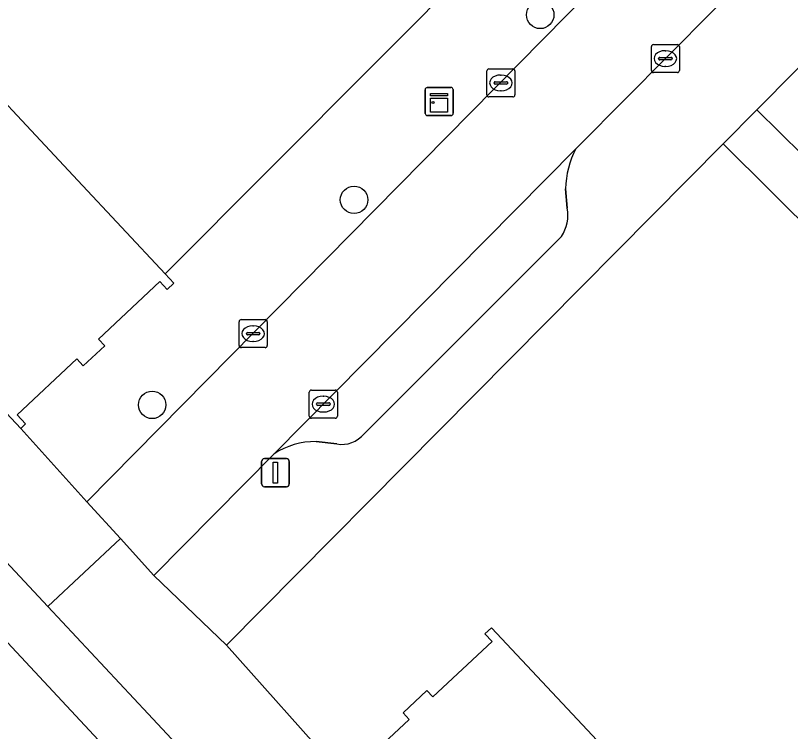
# Model space of a CAD drawing. Extents: x 163147 to 163550, y 380933 to 381639.
# Drawn here: x 163305.41 to 163333.03, y 381066.15 to 381091.67 of the extents above; entities that cross this region are included whole.
import ezdxf

# ---------------------------------------------------------------- set-up
doc = ezdxf.new("R2010")
doc.units = 0
for name, color, linetype in [('IMGEO_Boom', 7, 'Continuous'), ('IMGEO_Erf', 7, 'Continuous'), ('IMGEO_Fietspad_gesloten', 7, 'Continuous'), ('IMGEO_Kast', 7, 'Continuous'), ('IMGEO_Kolk', 7, 'Continuous'), ('IMGEO_Lichtmast', 7, 'Continuous'), ('IMGEO_Muur', 7, 'Continuous'), ('IMGEO_Pand', 7, 'Continuous'), ('IMGEO_Parkeervlak_open', 7, 'Continuous'), ('IMGEO_Rijbaan_lokaal_open', 7, 'Continuous'), ('IMGEO_Voetpad_open', 7, 'Continuous')]:
    doc.layers.add(name, color=color, linetype=linetype)

msp = doc.modelspace()

# ---------------------------------------------------------------- linework, layer by layer
at = {"layer": 'IMGEO_Boom'}
for centre in [(163324.112, 381091.687), (163317.474, 381085.095), (163310.28, 381077.787)]:
    msp.add_circle(centre, 0.489, dxfattribs=at)
at = {"layer": 'IMGEO_Erf'}
for points in [[(163302.803, 381090.943), (163307.632, 381085.78), (163310.741, 381082.456), (163325.705, 381097.476), (163323.02, 381100.348), (163320.333, 381103.221), (163317.646, 381106.095), (163314.96, 381108.969), (163312.273, 381111.842), (163309.586, 381114.716), (163306.9, 381117.59), (163304.213, 381120.464)], [(163348.313, 381104.939), (163331.837, 381088.308), (163333.467, 381086.693)], [(163335.792, 381081.975), (163330.63, 381087.089), (163312.93, 381069.222), (163316.93, 381064.735), (163317.192, 381064.98), (163317.442, 381064.712), (163319.44, 381066.581), (163319.224, 381066.812), (163320.074, 381067.606), (163320.286, 381067.379), (163322.396, 381069.351), (163322.138, 381069.627), (163322.376, 381069.849), (163325.791, 381066.197), (163330.871, 381060.763), (163338.872, 381052.207)]]:
    msp.add_lwpolyline(points, dxfattribs=at)
at = {"layer": 'IMGEO_Fietspad_gesloten'}
for points in [[(163431.634, 380936.983), (163426.381, 380942.59), (163389.734, 380981.756), (163386.168, 380985.564), (163372.648, 381000), (163319.829, 381056.397), (163310.14, 381066.773), (163306.558, 381070.608), (163278.278, 381100.892), (163188.415, 381197.241)], [(163300.254, 381074.541), (163308.689, 381065.5), (163311.897, 381062.058), (163312.543, 381061.369), (163314.772, 381058.98), (163315.706, 381057.986), (163318.395, 381055.109), (163325.365, 381047.696), (163326.013, 381046.997), (163337.548, 381034.692), (163338.375, 381033.79), (163343.87, 381027.948), (163344.515, 381027.25), (163348.067, 381023.459), (163348.514, 381022.981), (163356.522, 381014.433), (163357.127, 381013.723), (163365.262, 381005.053), (163366.186, 381004.068), (163370.003, 381000), (163371.64, 380998.255), (163372.278, 380997.54), (163377.885, 380991.559)]]:
    msp.add_lwpolyline(points, dxfattribs=at)
at = {"layer": 'IMGEO_Kast'}
for p, q in [((163320.008, 381088.175), (163320.008, 381089.016)), ((163320.008, 381089.016), (163320.008, 381088.175)), ((163320.083, 381089.1), (163320.924, 381089.1)), ((163320.924, 381089.1), (163320.083, 381089.1)), ((163321.008, 381089.025), (163321.008, 381088.184)), ((163321.008, 381088.184), (163321.008, 381089.025)), ((163320.933, 381088.1), (163320.092, 381088.1)), ((163320.092, 381088.1), (163320.933, 381088.1))]:
    msp.add_line(p, q, dxfattribs=at)
for points in [[(163320.203, 381088.89), (163320.803, 381088.89), (163320.803, 381088.805), (163320.203, 381088.805), (163320.203, 381088.89)], [(163320.203, 381088.715), (163320.803, 381088.715), (163320.803, 381088.226), (163320.203, 381088.226), (163320.203, 381088.715)]]:
    msp.add_lwpolyline(points, dxfattribs=at)
msp.add_circle((163320.287, 381088.564), 0.0377, dxfattribs=at)
for centre, start, end in [((163320.086, 381089.022), 92.4484, 184.2845), ((163320.086, 381089.022), 92.4484, 184.2845), ((163320.93, 381089.022), 2.4484, 94.2845), ((163320.93, 381089.022), 2.4484, 94.2845), ((163320.086, 381088.178), 182.4484, 274.2845), ((163320.086, 381088.178), 182.4484, 274.2845), ((163320.93, 381088.178), 272.4484, 4.2845), ((163320.93, 381088.178), 272.4484, 4.2845)]:
    msp.add_arc(centre, 0.0779, start, end, dxfattribs=at)
at = {"layer": 'IMGEO_Kolk'}
for p, q in [((163328.147, 381090.631), (163328.999, 381090.631)), ((163328.072, 381089.705), (163328.072, 381090.557)), ((163328.56, 381090.411), (163328.585, 381090.411)), ((163329.073, 381090.557), (163329.073, 381089.705)), ((163328.331, 381090.125), (163328.331, 381090.137)), ((163328.769, 381090.088), (163328.371, 381090.088)), ((163328.374, 381090.174), (163328.772, 381090.174)), ((163328.815, 381090.137), (163328.815, 381090.125)), ((163328.583, 381089.851), (163328.558, 381089.851)), ((163322.208, 381088.837), (163322.208, 381089.689)), ((163322.283, 381089.763), (163323.135, 381089.763)), ((163322.696, 381089.543), (163322.721, 381089.543)), ((163323.209, 381089.689), (163323.209, 381088.837)), ((163328.999, 381089.631), (163328.147, 381089.631)), ((163322.467, 381089.257), (163322.467, 381089.269)), ((163322.51, 381089.306), (163322.908, 381089.306)), ((163322.951, 381089.269), (163322.951, 381089.257)), ((163322.905, 381089.22), (163322.507, 381089.22)), ((163322.719, 381088.983), (163322.694, 381088.983)), ((163323.135, 381088.763), (163322.283, 381088.763)), ((163313.378, 381079.902), (163313.378, 381080.754)), ((163313.453, 381080.828), (163314.305, 381080.828)), ((163314.379, 381080.754), (163314.379, 381079.902)), ((163313.866, 381080.608), (163313.891, 381080.608)), ((163313.637, 381080.322), (163313.637, 381080.334)), ((163314.075, 381080.285), (163313.677, 381080.285)), ((163313.68, 381080.371), (163314.078, 381080.371)), ((163314.121, 381080.334), (163314.121, 381080.322)), ((163313.889, 381080.048), (163313.864, 381080.048)), ((163314.305, 381079.828), (163313.453, 381079.828)), ((163315.88, 381077.389), (163315.88, 381078.241)), ((163315.955, 381078.315), (163316.807, 381078.315)), ((163316.881, 381078.241), (163316.881, 381077.389)), ((163316.368, 381078.095), (163316.393, 381078.095)), ((163316.139, 381077.809), (163316.139, 381077.821)), ((163316.577, 381077.772), (163316.179, 381077.772)), ((163316.182, 381077.858), (163316.58, 381077.858)), ((163316.623, 381077.821), (163316.623, 381077.809)), ((163316.391, 381077.535), (163316.366, 381077.535)), ((163316.807, 381077.315), (163315.955, 381077.315))]:
    msp.add_line(p, q, dxfattribs=at)
for points in [[(163328.147, 381090.631), (163328.999, 381090.631)], [(163328.072, 381089.705), (163328.072, 381090.557)], [(163329.073, 381090.557), (163329.073, 381089.705)], [(163322.208, 381088.837), (163322.208, 381089.689)], [(163322.283, 381089.763), (163323.135, 381089.763)], [(163323.209, 381089.689), (163323.209, 381088.837)], [(163328.999, 381089.631), (163328.147, 381089.631)], [(163323.135, 381088.763), (163322.283, 381088.763)], [(163313.378, 381079.902), (163313.378, 381080.754)], [(163313.453, 381080.828), (163314.305, 381080.828)], [(163314.379, 381080.754), (163314.379, 381079.902)], [(163314.305, 381079.828), (163313.453, 381079.828)], [(163315.88, 381077.389), (163315.88, 381078.241)], [(163315.955, 381078.315), (163316.807, 381078.315)], [(163316.881, 381078.241), (163316.881, 381077.389)], [(163316.807, 381077.315), (163315.955, 381077.315)]]:
    msp.add_lwpolyline(points, dxfattribs=at)
for centre, radius, start, end in [((163328.149, 381090.555), 0.0765, 91.552, 178.448), ((163328.149, 381090.555), 0.0765, 91.552, 178.448), ((163328.997, 381090.555), 0.0765, 1.552, 88.448), ((163328.997, 381090.555), 0.0765, 1.552, 88.448), ((163328.371, 381090.134), 0.0403, 85.8775, 175.7526), ((163328.368, 381090.124), 0.0366, 178.938, 274.7102), ((163328.772, 381090.131), 0.043, 264.8664, 352.4533), ((163328.776, 381090.136), 0.0386, 1.7309, 96.639), ((163322.285, 381089.687), 0.0765, 91.552, 178.448), ((163322.285, 381089.687), 0.0765, 91.552, 178.448), ((163323.133, 381089.687), 0.0765, 1.552, 88.448), ((163323.133, 381089.687), 0.0765, 1.552, 88.448), ((163328.149, 381089.707), 0.0765, 181.552, 268.448), ((163328.149, 381089.707), 0.0765, 181.552, 268.448), ((163328.997, 381089.707), 0.0765, 271.552, 358.448), ((163328.997, 381089.707), 0.0765, 271.552, 358.448), ((163322.507, 381089.266), 0.0403, 85.8775, 175.7526), ((163322.504, 381089.256), 0.0366, 178.938, 274.7102), ((163322.908, 381089.263), 0.043, 264.8664, 352.4533), ((163322.912, 381089.268), 0.0386, 1.7309, 96.639), ((163322.285, 381088.839), 0.0765, 181.552, 268.448), ((163322.285, 381088.839), 0.0765, 181.552, 268.448), ((163323.133, 381088.839), 0.0765, 271.552, 358.448), ((163323.133, 381088.839), 0.0765, 271.552, 358.448), ((163313.455, 381080.752), 0.0765, 91.552, 178.448), ((163313.455, 381080.752), 0.0765, 91.552, 178.448), ((163314.303, 381080.752), 0.0765, 1.552, 88.448), ((163314.303, 381080.752), 0.0765, 1.552, 88.448), ((163313.677, 381080.331), 0.0403, 85.8775, 175.7526), ((163313.674, 381080.321), 0.0366, 178.938, 274.7102), ((163314.078, 381080.328), 0.043, 264.8664, 352.4533), ((163314.082, 381080.333), 0.0386, 1.7309, 96.639), ((163313.455, 381079.904), 0.0765, 181.552, 268.448), ((163313.455, 381079.904), 0.0765, 181.552, 268.448), ((163314.303, 381079.904), 0.0765, 271.552, 358.448), ((163314.303, 381079.904), 0.0765, 271.552, 358.448), ((163315.957, 381078.239), 0.0765, 91.552, 178.448), ((163315.957, 381078.239), 0.0765, 91.552, 178.448), ((163316.805, 381078.239), 0.0765, 1.552, 88.448), ((163316.805, 381078.239), 0.0765, 1.552, 88.448), ((163316.179, 381077.818), 0.0403, 85.8775, 175.7526), ((163316.176, 381077.808), 0.0366, 178.938, 274.7102), ((163316.58, 381077.815), 0.043, 264.8664, 352.4533), ((163316.584, 381077.82), 0.0386, 1.7309, 96.639), ((163315.957, 381077.391), 0.0765, 181.552, 268.448), ((163315.957, 381077.391), 0.0765, 181.552, 268.448), ((163316.805, 381077.391), 0.0765, 271.552, 358.448), ((163316.805, 381077.391), 0.0765, 271.552, 358.448)]:
    msp.add_arc(centre, radius, start, end, dxfattribs=at)
for centre, major_axis, ratio, start_param, end_param in [((163328.559, 381090.131), (-0.387, 0.002), 0.722429, 4.712389, 7.853982), ((163328.584, 381090.131), (-0.39, 0.002), 0.717154, 1.570796, 4.712389), ((163322.695, 381089.263), (-0.387, 0.002), 0.722429, 4.712389, 7.853982), ((163322.72, 381089.263), (-0.39, 0.002), 0.717154, 1.570796, 4.712389), ((163313.865, 381080.328), (-0.387, 0.002), 0.722429, 4.712389, 7.853982), ((163313.89, 381080.328), (-0.39, 0.002), 0.717154, 1.570796, 4.712389), ((163316.367, 381077.815), (-0.387, 0.002), 0.722429, 4.712389, 7.853982), ((163316.392, 381077.815), (-0.39, 0.002), 0.717154, 1.570796, 4.712389)]:
    msp.add_ellipse(centre, major_axis=major_axis, ratio=ratio, start_param=start_param, end_param=end_param, dxfattribs=at)
at = {"layer": 'IMGEO_Lichtmast'}
for p, q in [((163314.177, 381074.973), (163314.177, 381075.773)), ((163314.177, 381075.773), (163314.177, 381074.973)), ((163314.277, 381075.873), (163315.067, 381075.873)), ((163315.067, 381075.873), (163314.277, 381075.873)), ((163315.167, 381075.773), (163315.167, 381074.973)), ((163315.167, 381074.973), (163315.167, 381075.773)), ((163315.067, 381074.873), (163314.277, 381074.873)), ((163314.277, 381074.873), (163315.067, 381074.873))]:
    msp.add_line(p, q, dxfattribs=at)
msp.add_lwpolyline([(163314.597, 381075.748), (163314.747, 381075.748), (163314.747, 381074.998), (163314.597, 381074.998), (163314.597, 381075.748)], dxfattribs=at)
for centre, start, end in [((163314.277, 381075.773), 90, 180), ((163314.277, 381075.773), 90, 180), ((163315.067, 381075.773), 0, 90), ((163315.067, 381075.773), 360, 90), ((163314.277, 381074.973), 180, 270), ((163314.277, 381074.973), 180, 270), ((163315.067, 381074.973), 270, 0), ((163315.067, 381074.973), 270, 0)]:
    msp.add_arc(centre, 0.1, start, end, dxfattribs=at)
at = {"layer": 'IMGEO_Muur'}
msp.add_lwpolyline([(163310.741, 381082.456), (163325.705, 381097.476)], dxfattribs=at)
at = {"layer": 'IMGEO_Pand'}
for points in [[(163297.319, 381085.815), (163300.089, 381082.853), (163299.198, 381082.019), (163301.286, 381079.786), (163302.167, 381080.61), (163305.592, 381076.949), (163305.767, 381077.113), (163305.465, 381077.436), (163307.591, 381079.425), (163307.821, 381079.179), (163308.588, 381079.896), (163308.363, 381080.136), (163310.55, 381082.181), (163310.809, 381081.904), (163311.048, 381082.128), (163310.741, 381082.456), (163307.632, 381085.78), (163302.803, 381090.943)], [(163330.871, 381060.763), (163325.791, 381066.197), (163322.376, 381069.849), (163322.138, 381069.627), (163322.396, 381069.351), (163320.286, 381067.379), (163320.074, 381067.606), (163319.224, 381066.812), (163319.44, 381066.581), (163317.442, 381064.712), (163317.192, 381064.98), (163316.93, 381064.735), (163320.623, 381060.785), (163319.702, 381059.924), (163321.746, 381057.737), (163322.649, 381058.581), (163325.396, 381055.643)]]:
    msp.add_lwpolyline(points, close=True, dxfattribs=at)
at = {"layer": 'IMGEO_Parkeervlak_open'}
for points in [[(163325.383, 381086.915), (163314.628, 381076.045)], [(163325.069, 381084.805), (163325.016, 381085.491)], [(163317.838, 381076.762), (163324.864, 381083.792)], [(163316.12, 381076.482), (163316.855, 381076.395)]]:
    msp.add_lwpolyline(points, dxfattribs=at)
for centre, radius, start, end in [((163328.089, 381085.458), 3.073, 151.7055, 179.3904), ((163323.766, 381084.541), 1.33, 325.6891, 11.4301), ((163317.031, 381077.424), 1.044, 260.2961, 320.6498), ((163316.102, 381073.777), 2.705, 89.6272, 123.023)]:
    msp.add_arc(centre, radius, start, end, dxfattribs=at)
at = {"layer": 'IMGEO_Rijbaan_lokaal_open'}
msp.add_lwpolyline([(163335.379, 381102.16), (163328.54, 381095.222), (163325.917, 381092.562), (163307.948, 381074.335), (163309.144, 381073.023), (163310.339, 381071.71), (163314.628, 381076.045), (163325.383, 381086.915), (163325.522, 381087.056), (163331.838, 381093.438)], dxfattribs=at)
at = {"layer": 'IMGEO_Voetpad_open'}
for points in [[(163349.385, 381162.891), (163334.439, 381106.274), (163328.748, 381100.437), (163328.567, 381100.252), (163327.566, 381099.224), (163327.46, 381099.116), (163325.705, 381097.476), (163310.741, 381082.456), (163311.048, 381082.128), (163310.809, 381081.904), (163310.55, 381082.181), (163308.363, 381080.136), (163308.588, 381079.896), (163307.821, 381079.179), (163307.591, 381079.425), (163305.465, 381077.436), (163305.767, 381077.113), (163305.592, 381076.949), (163307.948, 381074.335), (163325.917, 381092.562), (163328.54, 381095.222), (163335.379, 381102.16)], [(163314.628, 381076.045), (163310.339, 381071.71), (163312.93, 381069.222), (163330.63, 381087.089), (163331.837, 381088.308), (163348.313, 381104.939)], [(163278.278, 381100.892), (163306.558, 381070.608), (163309.144, 381073.023), (163307.948, 381074.335), (163305.592, 381076.949), (163302.167, 381080.61)], [(163332.57, 381094.178), (163331.838, 381093.438), (163325.522, 381087.056), (163325.383, 381086.915)], [(163292.004, 381077.575), (163292.133, 381077.437), (163297.748, 381071.447), (163299.374, 381069.695), (163305.819, 381062.795), (163306.184, 381063.136), (163308.689, 381065.5), (163300.254, 381074.541), (163296.653, 381078.396), (163295.704, 381077.473), (163285.416, 381088.445)], [(163333.467, 381086.693), (163331.837, 381088.308), (163330.63, 381087.089), (163335.792, 381081.975)], [(163325.016, 381085.491), (163325.069, 381084.805)], [(163324.864, 381083.792), (163317.838, 381076.762)], [(163316.855, 381076.395), (163316.12, 381076.482)], [(163333.43, 381047.117), (163330.229, 381050.54), (163329.318, 381049.688), (163327.264, 381051.885), (163328.142, 381052.706), (163325.396, 381055.643), (163322.649, 381058.581), (163321.746, 381057.737), (163319.702, 381059.924), (163320.623, 381060.785), (163316.93, 381064.735), (163312.93, 381069.222), (163310.339, 381071.71), (163309.144, 381073.023), (163306.558, 381070.608), (163310.14, 381066.773), (163319.829, 381056.397), (163372.648, 381000)]]:
    msp.add_lwpolyline(points, dxfattribs=at)
for centre, radius, start, end in [((163328.089, 381085.458), 3.073, 151.7055, 179.3904), ((163323.766, 381084.541), 1.33, 325.6891, 11.4301), ((163317.031, 381077.424), 1.044, 260.2961, 320.6498), ((163316.102, 381073.777), 2.705, 89.6272, 123.023)]:
    msp.add_arc(centre, radius, start, end, dxfattribs=at)

doc.saveas('drawing.dxf')
